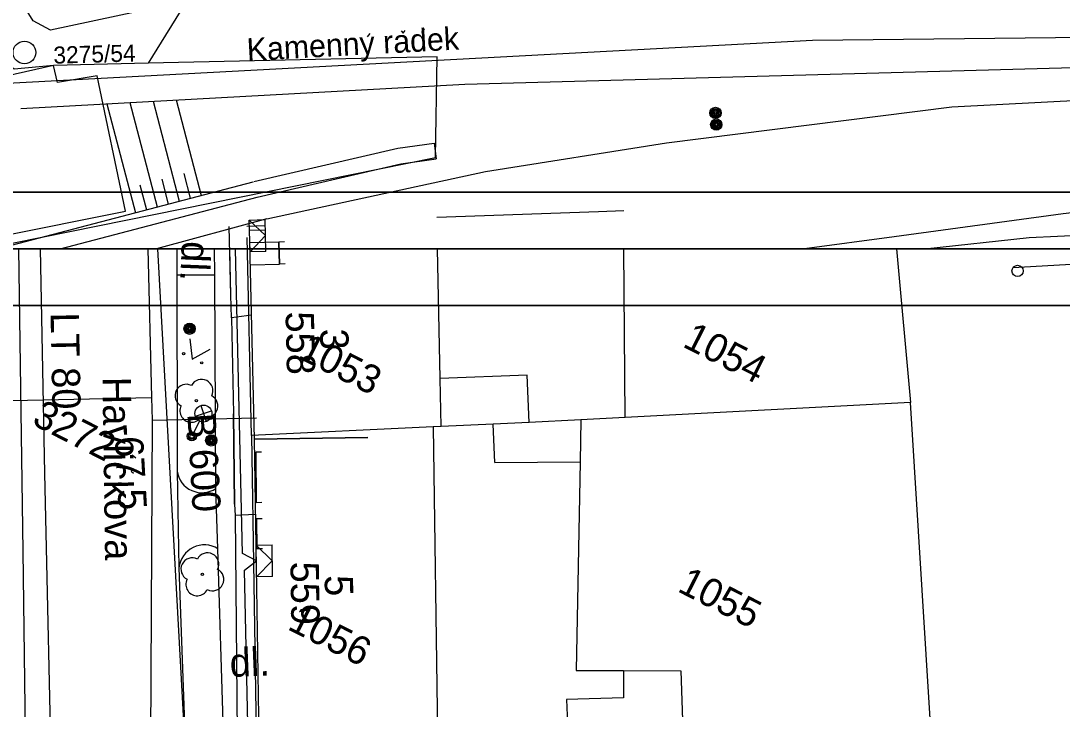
# Model space of a CAD drawing. Extents: x -601580 to 4, y -1204314 to 4.
# Drawn here: x -596036.68 to -595990.78, y -1203058.75 to -1203028.42 of the extents above; entities that cross this region are included whole.
import ezdxf

# ---------------------------------------------------------------- set-up
doc = ezdxf.new("R2010")
doc.units = 0
for name, color, linetype in [('00-EON NN', 7, 'Continuous'), ('00-INNOGY-NTL', 7, 'Continuous'), ('00-KN-HRANICE PARCEL', 7, 'Continuous'), ('00-KN-PARC. CISLA', 7, 'Continuous'), ('00-KN-VNITRNI KRESBA', 7, 'Continuous'), ('00-POLOHOPIS', 7, 'Continuous'), ('00-RAZÍTKO', 7, 'Continuous'), ('00-SITE KOM. KABEL', 7, 'Continuous'), ('00-VAK-KANAL-POPIS', 7, 'Continuous'), ('00-VAK-KANAL-POTRUBI', 7, 'Continuous'), ('00-VAK-VODA-RAD IGIS', 7, 'Continuous'), ('18', 7, 'Continuous'), ('Vrstva 22', 7, 'Continuous'), ('Vrstva 25', 7, 'Continuous'), ('Vrstva 26', 7, 'Continuous'), ('Vrstva 27', 7, 'Continuous'), ('Vrstva 28', 7, 'Continuous'), ('Vrstva 33', 7, 'Continuous'), ('Vrstva 36', 7, 'Continuous'), ('Vrstva 6', 7, 'Continuous'), ('Vrstva 9', 7, 'Continuous')]:
    doc.layers.add(name, color=color, linetype=linetype)

# ---------------------------------------------------------------- blocks, each defined once
blk = doc.blocks.new('6.01A_14')
at = {"layer": 'Vrstva 25'}
for radius in [0.25, 0.2, 0.15, 0.1, 0.05]:
    blk.add_circle((0, 0), radius, dxfattribs=at)
blk = doc.blocks.new('6.01A_16')
at = {"layer": 'Vrstva 25'}
for radius in [0.25, 0.2, 0.15, 0.1, 0.05]:
    blk.add_circle((0, 0), radius, dxfattribs=at)
blk = doc.blocks.new('3.13_794')
at = {"layer": 'Vrstva 22'}
blk.add_circle((0, 0), 0.05, dxfattribs=at)
for centre, start, end in [((0, 0.5), 0, 180), ((-0.5, 0), 90, 270), ((0.5, 0), 270, 90), ((0, -0.5), 180, 0)]:
    blk.add_arc(centre, 0.5, start, end, dxfattribs=at)
blk = doc.blocks.new('3.13_798')
at = {"layer": 'Vrstva 22'}
blk.add_circle((0, 0), 0.05, dxfattribs=at)
for centre, start, end in [((0, 0.5), 0, 180), ((-0.5, 0), 90, 270), ((0.5, 0), 270, 90), ((0, -0.5), 180, 0)]:
    blk.add_arc(centre, 0.5, start, end, dxfattribs=at)
blk = doc.blocks.new('3.14_414')
at = {"layer": 'Vrstva 36'}
blk.add_lwpolyline([(-0.5, 0.75), (0, 0), (0.5, 0.75)], dxfattribs=at)
for centre in [(-0.45, 0.05), (0.449, 0.05)]:
    blk.add_circle(centre, 0.05, dxfattribs=at)
blk = doc.blocks.new('6.560_972')
at = {"layer": 'Vrstva 33'}
for p, q in [((-0.265, 0.86), (0.265, 1.39)), ((-0.265, 1.39), (0.265, 0.86)), ((0, 0.75), (0, 0))]:
    blk.add_line(p, q, dxfattribs=at)
for centre, radius in [((0, 1.125), 0.375), ((0, 0), 0.2), ((0, 0), 0.145), ((0, 0), 0.0876)]:
    blk.add_circle(centre, radius, dxfattribs=at)
blk = doc.blocks.new('VCHOD_1164')
at = {"layer": 'Vrstva 6'}
blk.add_line((0, 0.25), (0, 0), dxfattribs=at)
blk = doc.blocks.new('VCHOD_1166')
at = {"layer": 'Vrstva 6'}
blk.add_line((0, 0.25), (0, 0), dxfattribs=at)
blk = doc.blocks.new('VCHOD_1168')
at = {"layer": 'Vrstva 6'}
blk.add_line((0, 0.25), (0, 0), dxfattribs=at)
blk = doc.blocks.new('VCHOD_1170')
at = {"layer": 'Vrstva 6'}
blk.add_line((0, 0.25), (0, 0), dxfattribs=at)
blk = doc.blocks.new('VCHOD_1172')
at = {"layer": 'Vrstva 6'}
blk.add_line((0, 0.25), (0, 0), dxfattribs=at)
blk = doc.blocks.new('VCHOD_1174')
at = {"layer": 'Vrstva 6'}
blk.add_line((0, 0.25), (0, 0), dxfattribs=at)
blk = doc.blocks.new('NN630')
at = {"layer": 'Vrstva 9'}
for points in [[(-3, -700), (-703, 0)], [(-703, -700), (-703, 0), (697, 0), (697, -700)], [(-3, -700), (697, 0)], [(-703, -700), (697, -700)]]:
    blk.add_lwpolyline(points, dxfattribs=at)
blk = doc.blocks.new('6.14A_86')
at = {"layer": 'Vrstva 28'}
blk.add_circle((0, 0), 0.25, dxfattribs=at)
blk = doc.blocks.new('6.20_32')
at = {"layer": 'Vrstva 27'}
blk.add_circle((0, 0), 0.5, dxfattribs=at)
blk = doc.blocks.new('6.01A_950')
at = {"layer": 'Vrstva 25'}
for radius in [0.25, 0.2, 0.15, 0.1, 0.05]:
    blk.add_circle((0, 0), radius, dxfattribs=at)
blk = doc.blocks.new('6.01A_952')
at = {"layer": 'Vrstva 25'}
for radius in [0.25, 0.2, 0.15, 0.1, 0.05]:
    blk.add_circle((0, 0), radius, dxfattribs=at)

msp = doc.modelspace()

# ---------------------------------------------------------------- linework, layer by layer
for points in [[(-595970.972, -1202892.468), (-595970.972, -1202889.968), (-596076.023, -1202889.968), (-596076.023, -1203038.468), (-595970.972, -1203038.468), (-595970.972, -1203035.968)], [(-595973.472, -1202892.468), (-596073.523, -1202892.468), (-596073.523, -1203035.968), (-595973.472, -1203035.968)], [(-595970.972, -1203040.968), (-595970.972, -1203038.468), (-596076.023, -1203038.468), (-596076.023, -1203186.968), (-595970.972, -1203186.968), (-595970.972, -1203184.468)], [(-595973.472, -1203040.968), (-596073.523, -1203040.968), (-596073.523, -1203184.468), (-595973.472, -1203184.468)]]:
    msp.add_lwpolyline(points)
at = {"layer": '00-EON NN'}
msp.add_lwpolyline([(-596023.974, -1203075.751), (-596023.99, -1203075.995), (-596024.225, -1203076.248), (-596024.441, -1203076.249), (-596025.226, -1203075.847), (-596026.232, -1203074.811), (-596026.427, -1203074.005), (-596026.463, -1203069.778), (-596026.652, -1203060.761), (-596026.82, -1203052.629), (-596026.299, -1203052.213), (-596026.913, -1203051.886), (-596027.221, -1203038.476), (-596027.217, -1203038.468)], dxfattribs=at)
at = {"layer": '00-INNOGY-NTL'}
msp.add_line((-596030.895, -1203046.02), (-596026.292, -1203045.906), dxfattribs=at)
for points in [[(-596031.091, -1203038.468), (-596030.923, -1203045.018), (-596030.895, -1203046.02), (-596030.971, -1203060.076), (-596030.811, -1203064.478), (-596030.217, -1203081.535), (-596027.679, -1203081.2)], [(-596038.465, -1203045.173), (-596030.923, -1203045.018)]]:
    msp.add_lwpolyline(points, dxfattribs=at)
at = {"layer": '00-KN-HRANICE PARCEL'}
for p, q in [((-596028.863, -1203026.723), (-596031.071, -1203030.292)), ((-596011.216, -1203036.818), (-596010.107, -1203036.777)), ((-596011.216, -1203036.818), (-596010.107, -1203036.777)), ((-596011.216, -1203036.818), (-596010.107, -1203036.777)), ((-596018.347, -1203037.069), (-596011.216, -1203036.818)), ((-596018.347, -1203037.069), (-596011.216, -1203036.818)), ((-596018.347, -1203037.069), (-596011.216, -1203036.818)), ((-596026.722, -1203037.473), (-596025.907, -1203037.434)), ((-596026.722, -1203037.473), (-596025.907, -1203037.434)), ((-596026.722, -1203037.473), (-596025.907, -1203037.434)), ((-596026.512, -1203046.692), (-596026.711, -1203037.972)), ((-596010.04, -1203045.901), (-596010.094, -1203038.468)), ((-595998.084, -1203038.468), (-595997.459, -1203045.237)), ((-595997.459, -1203045.237), (-596010.04, -1203045.901)), ((-595996.595, -1203059.166), (-595997.459, -1203045.237)), ((-596010.04, -1203045.901), (-596011.999, -1203046.003)), ((-596011.999, -1203046.003), (-596014.268, -1203046.116)), ((-596026.512, -1203046.692), (-596026.29, -1203060.777)), ((-596007.586, -1203057.059), (-596007.502, -1203059.672))]:
    msp.add_line(p, q, dxfattribs=at)
for points in [[(-596031.071, -1203030.292), (-596035.246, -1203030.39), (-596036.979, -1203030.555), (-596039.175, -1203029.022)], [(-596038.236, -1203038.468), (-596038.24, -1203038.453), (-596018.398, -1203034.447), (-596018.328, -1203030.012), (-596031.071, -1203030.292)], [(-596014.268, -1203046.116), (-596015.865, -1203046.189), (-596018.151, -1203046.293), (-596018.509, -1203046.312), (-596026.512, -1203046.692)], [(-596011.999, -1203046.003), (-596012.031, -1203047.849), (-596012.201, -1203057.043), (-596010.117, -1203057.049), (-596007.586, -1203057.059)]]:
    msp.add_lwpolyline(points, dxfattribs=at)
at = {"layer": '00-KN-VNITRNI KRESBA'}
for p, q in [((-596035.246, -1203030.39), (-596040.105, -1203031.494)), ((-596035.063, -1203031.139), (-596035.246, -1203030.39)), ((-596033.318, -1203030.839), (-596035.063, -1203031.139)), ((-596032.064, -1203036.808), (-596033.318, -1203030.839)), ((-596038.34, -1203038.066), (-596032.064, -1203036.808)), ((-596038.34, -1203038.066), (-596032.064, -1203036.808)), ((-596038.34, -1203038.066), (-596032.064, -1203036.808)), ((-596018.198, -1203044.181), (-596018.318, -1203038.468)), ((-596014.364, -1203044.035), (-596018.198, -1203044.181)), ((-596014.268, -1203046.116), (-596014.364, -1203044.035)), ((-596018.151, -1203046.293), (-596018.198, -1203044.181)), ((-596018.509, -1203046.312), (-596018.314, -1203059.923)), ((-596015.783, -1203047.88), (-596015.865, -1203046.189)), ((-596015.783, -1203047.88), (-596012.031, -1203047.849)), ((-596010.117, -1203057.049), (-596010.113, -1203058.253)), ((-596010.113, -1203058.253), (-596012.631, -1203058.328)), ((-596012.631, -1203058.328), (-596012.57, -1203059.728))]:
    msp.add_line(p, q, dxfattribs=at)
at = {"layer": '00-POLOHOPIS'}
for p, q in [((-596001.779, -1203029.272), (-595974.719, -1203028.995)), ((-596037.273, -1203031.175), (-596001.779, -1203029.272)), ((-596017.116, -1203031.214), (-595973.664, -1203030.018)), ((-596036.679, -1203032.278), (-596017.116, -1203031.214)), ((-595995.64, -1203032.217), (-595984.49, -1203031.612)), ((-596032.896, -1203032.073), (-596031.635, -1203036.875)), ((-596031.876, -1203032.017), (-596030.667, -1203036.622)), ((-596030.857, -1203031.962), (-596029.7, -1203036.367)), ((-596029.837, -1203031.906), (-596028.733, -1203036.114)), ((-596008.222, -1203033.79), (-595995.64, -1203032.217)), ((-596026.419, -1203035.507), (-596020.06, -1203034.028)), ((-596020.06, -1203034.028), (-596018.463, -1203033.81)), ((-596018.463, -1203033.81), (-596018.369, -1203034.503)), ((-596016.2, -1203035.067), (-596008.222, -1203033.79)), ((-596019.934, -1203034.717), (-596018.369, -1203034.503)), ((-596026.26, -1203036.189), (-596019.934, -1203034.717)), ((-596030.473, -1203035.395), (-596030.184, -1203036.495)), ((-596030.473, -1203035.395), (-596030.184, -1203036.495)), ((-596029.505, -1203035.142), (-596029.216, -1203036.241)), ((-596025.839, -1203037.145), (-596016.2, -1203035.067)), ((-596038.128, -1203038.58), (-596026.438, -1203035.511)), ((-596038.128, -1203038.58), (-596026.438, -1203035.511)), ((-596031.44, -1203035.65), (-596031.151, -1203036.748)), ((-596031.44, -1203035.65), (-596031.151, -1203036.748)), ((-596034.944, -1203038.468), (-596026.26, -1203036.189)), ((-596034.944, -1203038.468), (-596026.26, -1203036.189)), ((-596025.839, -1203037.145), (-596030.699, -1203038.468)), ((-596025.839, -1203037.145), (-596030.699, -1203038.468)), ((-595992.237, -1203037.971), (-595972.481, -1203036.985)), ((-595992.237, -1203037.971), (-595972.481, -1203036.985)), ((-596026.602, -1203037.643), (-596026.607, -1203037.467)), ((-596026.602, -1203037.643), (-596026.607, -1203037.467)), ((-596025.309, -1203038.172), (-596025.286, -1203039.139)), ((-595996.83, -1203038.468), (-595992.237, -1203037.971)), ((-596036.587, -1203051.793), (-596036.774, -1203038.468)), ((-596029.801, -1203038.468), (-596029.793, -1203048.259)), ((-596028.132, -1203039.618), (-596028.153, -1203038.468)), ((-596029.8, -1203039.619), (-596028.132, -1203039.618)), ((-596028.086, -1203049.024), (-596028.132, -1203039.618)), ((-596026.329, -1203047.427), (-596026.305, -1203049.65)), ((-596029.793, -1203048.259), (-596029.719, -1203052.518)), ((-596027.995, -1203051.68), (-596028.086, -1203049.024)), ((-596026.291, -1203050.367), (-596026.275, -1203051.684)), ((-596036.345, -1203068.671), (-596036.587, -1203051.793)), ((-596027.696, -1203061.561), (-596027.995, -1203051.68)), ((-596029.719, -1203052.518), (-596029.38, -1203061.785))]:
    msp.add_line(p, q, dxfattribs=at)
for points in [[(-596021.294, -1203028.975), (-596021.419, -1203029.131)], [(-596019.924, -1203028.862), (-596019.827, -1203028.963), (-596019.739, -1203028.854)], [(-596018.896, -1203028.78), (-596019.02, -1203028.936)], [(-596026.602, -1203037.643), (-596026.602, -1203037.643), (-596025.903, -1203037.626)], [(-596026.602, -1203037.643), (-596026.602, -1203037.643), (-596025.903, -1203037.626)], [(-596026.565, -1203039.17), (-596025.286, -1203039.139), (-596025.309, -1203038.172), (-596026.589, -1203038.203)], [(-596021.38, -1203046.777), (-596026.379, -1203046.852), (-596026.588, -1203038.203)], [(-596021.169, -1203060.88), (-596026.169, -1203060.952), (-596026.379, -1203046.852), (-596021.38, -1203046.777)], [(-596031.62, -1203047.689), (-596031.774, -1203047.562)], [(-596031.724, -1203048.17), (-596031.825, -1203048.266), (-596031.719, -1203048.357)]]:
    msp.add_lwpolyline(points, dxfattribs=at)
for centre, radius, start, end in [((-596028.7, -1203048.108), 1.103, 187.8776, 303.8501), ((-596028.593, -1203052.643), 1.133, 58.1615, 173.6837)]:
    msp.add_arc(centre, radius, start, end, dxfattribs=at)
at = {"layer": '00-RAZÍTKO'}
for points in [[(-596076.023, -1202889.968), (-595760.871, -1202889.968), (-595760.871, -1203038.468), (-596076.023, -1203038.468)], [(-596073.523, -1202892.468), (-595763.371, -1202892.468), (-595763.371, -1203035.968), (-596073.523, -1203035.968)], [(-596076.023, -1203038.468), (-595760.871, -1203038.468), (-595760.871, -1203186.968), (-596076.023, -1203186.968)], [(-596073.523, -1203040.968), (-595763.371, -1203040.968), (-595763.371, -1203184.468), (-596073.523, -1203184.468)]]:
    msp.add_lwpolyline(points, close=True, dxfattribs=at)
at = {"layer": '00-SITE KOM. KABEL'}
for points in [[(-596027.737, -1203026.983), (-596028.691, -1203027.392), (-596035.372, -1203028.827), (-596036.134, -1203028.421), (-596036.775, -1203027.39), (-596040.663, -1203024.635)], [(-596027.429, -1203040.513), (-596027.5, -1203037.481)], [(-596027.429, -1203040.513), (-596027.5, -1203037.481)], [(-596027.429, -1203040.513), (-596027.5, -1203037.481)], [(-596027.396, -1203041.507), (-596027.429, -1203040.513), (-596027.477, -1203038.468)], [(-595988.138, -1203039.014), (-595988.578, -1203039.052), (-595992.948, -1203039.3)], [(-596026.514, -1203041.383), (-596027.396, -1203041.507)], [(-596027.396, -1203041.507), (-596027.306, -1203045.738), (-596027.259, -1203049.723), (-596027.241, -1203050.215)], [(-596027.259, -1203049.723), (-596027.306, -1203045.738)], [(-596026.328, -1203050.164), (-596026.641, -1203050.184), (-596027.241, -1203050.215)], [(-596027.241, -1203050.215), (-596027.146, -1203059.836), (-596027.068, -1203060.829), (-596027.025, -1203064.049)]]:
    msp.add_lwpolyline(points, dxfattribs=at)
at = {"layer": '00-VAK-KANAL-POTRUBI'}
msp.add_lwpolyline([(-596028.249, -1203081.999), (-596030.647, -1203038.468)], dxfattribs=at)
at = {"layer": '00-VAK-VODA-RAD IGIS'}
for points in [[(-595905.002, -1203031.843), (-595909.624, -1203031.918), (-595912.729, -1203032.566), (-595914.578, -1203032.743), (-595935.66, -1203033.87), (-595952.18, -1203034.75), (-595968.709, -1203035.636), (-595971.773, -1203035.183), (-595984.664, -1203036.221), (-595990.738, -1203036.931), (-595998.185, -1203037.938), (-596002.132, -1203038.468)], [(-596035.83, -1203038.468), (-596035.638, -1203048.346), (-596035.296, -1203063.507), (-596035.967, -1203083.461)]]:
    msp.add_lwpolyline(points, dxfattribs=at)
at = {"layer": '18'}
msp.add_lwpolyline([(-596038.465, -1203045.173), (-596030.923, -1203045.018)], dxfattribs=at)

# ---------------------------------------------------------------- block references
at = {"layer": '00-POLOHOPIS'}
for name, p, rotation in [('6.20_32', (-596036.527, -1203029.816), -143.41468170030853), ('6.01A_952', (-596006.058, -1203032.479), -143.41468170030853), ('6.01A_950', (-596006.023, -1203032.995), -143.41468170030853), ('6.01A_16', (-596029.245, -1203041.985), -116.98633608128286), ('3.14_414', (-596029.13, -1203043.331), -26.986336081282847), ('3.13_798', (-596028.943, -1203045.161), -26.986336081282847), ('6.560_972', (-596029.145, -1203046.725), -26.986336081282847), ('6.01A_14', (-596028.287, -1203046.906), -116.98633608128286), ('3.13_794', (-596028.681, -1203052.806), -26.986336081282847)]:
    msp.add_blockref(name, p, dxfattribs=dict(at, rotation=rotation))
for name, p, xscale, yscale, rotation in [('VCHOD_1164', (-596025.309, -1203038.172), 0.9999983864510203, 0.9999983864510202, -88.59336740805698), ('VCHOD_1166', (-596025.286, -1203039.139), 0.9999983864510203, 0.9999983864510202, -88.59336740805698), ('6.14A_86', (-595992.741, -1203039.441), 0.9999991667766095, 0.9999991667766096, 6.108464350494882), ('VCHOD_1168', (-596026.329, -1203047.427), 0.9999991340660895, 0.9999991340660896, -89.38387057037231), ('VCHOD_1170', (-596026.305, -1203049.65), 0.9999991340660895, 0.9999991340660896, -89.38387057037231), ('VCHOD_1172', (-596026.291, -1203050.367), 1.0000015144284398, 1.0000015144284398, -89.31286606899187), ('VCHOD_1174', (-596026.275, -1203051.684), 1.0000015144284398, 1.0000015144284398, -89.31286606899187)]:
    msp.add_blockref(name, p, dxfattribs=dict(at, xscale=xscale, yscale=yscale, rotation=rotation))
at = {"layer": 'Vrstva 26'}
for p, xscale, yscale, rotation in [((-596026.597, -1203037.894), 0.0009999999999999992, 0.0009999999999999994, 91.38442504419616), ((-596026.597, -1203037.894), 0.0009999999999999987, 0.000999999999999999, 91.38442504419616), ((-596026.597, -1203037.894), 0.0009999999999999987, 0.000999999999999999, 91.38442504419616), ((-596026.299, -1203052.213), 0.0009999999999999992, 0.0009999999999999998, 90.85624449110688)]:
    msp.add_blockref('NN630', p, dxfattribs=dict(at, xscale=xscale, yscale=yscale, rotation=rotation))

# ---------------------------------------------------------------- texts
at = {"layer": '00-KN-PARC. CISLA'}
for s, height, rotation, p in [('3275/54', 0.75, 1.5853, (-596035.238, -1203030.311)), ('1054', 1.25, 333.0137, (-596007.558, -1203042.754)), ('1053', 1.25, 333.0137, (-596024.521, -1203043.251)), ('3272', 1.25, 333.0137, (-596036.246, -1203046.179)), ('1055', 1.25, 333.0137, (-596007.785, -1203053.535)), ('1056', 1.25, 333.0137, (-596024.976, -1203055.206))]:
    msp.add_text(s, height=height, rotation=rotation, dxfattribs=at).set_placement(p)
at = {"layer": '00-POLOHOPIS'}
for s, height, rotation, p in [('Kamenny radek', 1, 3.1134, (-596026.699, -1203030.193)), ('dl.', 1.25, 267.6647, (-596029.585, -1203038.113)), ('558', 1.25, 271.3844, (-596025.015, -1203041.239)), ('3', 1.25, 271.3844, (-596023.496, -1203041.996)), ('Havlickova', 1.25, 270.8089, (-596033.084, -1203044.113)), ('559', 1.25, 270.8562, (-596024.799, -1203052.254)), ('5', 1.25, 270.8562, (-596023.29, -1203052.851)), ('dl.', 1.25, 2.2874, (-596027.454, -1203057.328))]:
    msp.add_text(s, height=height, rotation=rotation, dxfattribs=at).set_placement(p)
at = {"layer": '00-VAK-KANAL-POPIS'}
for s, p in [('B 600', (-596029.346, -1203045.735)), ('-67,5', (-596032.575, -1203046.196))]:
    msp.add_text(s, height=1.25, rotation=273.1537, dxfattribs=at).set_placement(p)
at = {"layer": '00-VAK-VODA-RAD IGIS'}
msp.add_text('LT 80', height=1.25, rotation=271.1137, dxfattribs=at).set_placement((-596035.375, -1203041.28))

doc.saveas('drawing.dxf')
